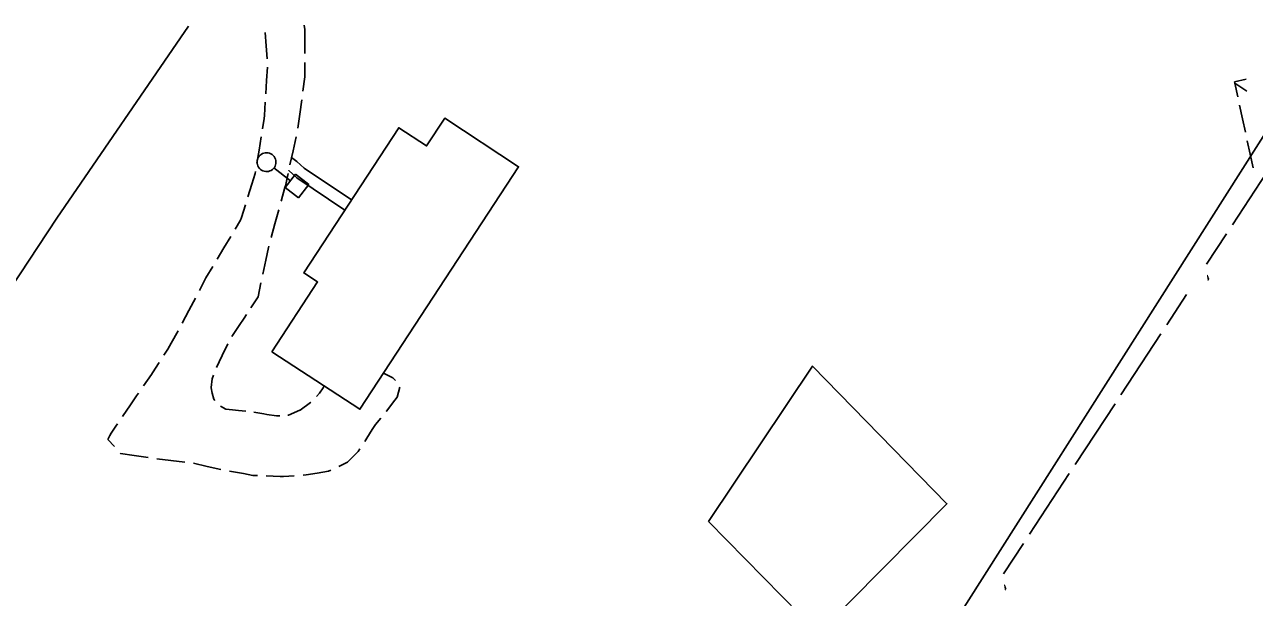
# Model space of a CAD drawing. Extents: x 2443269 to 2494951, y 591171 to 622130.
# Drawn here: x 2461615.6 to 2461946.4, y 604671.1 to 604825.1 of the extents above; entities that cross this region are included whole.
import ezdxf

# ---------------------------------------------------------------- set-up
doc = ezdxf.new("R2010")
doc.units = 0
for name, color, linetype in [('SURVEY - NON-TRANSPORTATION - Buildings', 7, 'Continuous'), ('SURVEY - NON-TRANSPORTATION - Features', 7, 'Continuous'), ('SURVEY - PROPERTY - Property Lines', 7, 'Continuous'), ('SURVEY - TRANSPORTATION - Features', 7, 'Continuous'), ('SURVEY - TRANSPORTATION - Roads', 7, 'Continuous'), ('SURVEY - UTILITIES - Cable (Underground) with Text', 7, 'Continuous'), ('SURVEY - UTILITIES - Electric (Overhead) with Text', 7, 'Continuous'), ('SURVEY - UTILITIES - Poles and Miscellaneous with Text', 7, 'Continuous')]:
    doc.layers.add(name, color=color, linetype=linetype)

# ---------------------------------------------------------------- blocks, each defined once
blk = doc.blocks.new('xlp')
at = {"layer": 'SURVEY - UTILITIES - Cable (Underground) with Text'}
for p, q in [((-2.285, -2.285), (-2.285, 2.285)), ((-2.285, 2.285), (-2.285, 2.285)), ((-2.285, 2.285), (2.285, 2.285)), ((2.285, 2.285), (2.285, -2.285)), ((2.285, 0), (7.873, 0)), ((7.94, 0.578), (7.881, 0.194)), ((7.881, 0.194), (7.881, 0.194)), ((7.881, 0.194), (7.881, -0.194)), ((8.058, 0.949), (7.94, 0.578)), ((7.94, 0.578), (7.94, 0.578)), ((8.23, 1.297), (8.058, 0.949)), ((8.058, 0.949), (8.058, 0.949)), ((8.454, 1.616), (8.23, 1.297)), ((8.23, 1.297), (8.23, 1.297)), ((8.724, 1.896), (8.454, 1.616)), ((8.454, 1.616), (8.454, 1.616)), ((9.033, 2.131), (8.724, 1.896)), ((8.724, 1.896), (8.724, 1.896)), ((9.374, 2.317), (9.033, 2.131)), ((9.033, 2.131), (9.033, 2.131)), ((9.74, 2.449), (9.374, 2.317)), ((9.374, 2.317), (9.374, 2.317)), ((10.122, 2.523), (9.74, 2.449)), ((9.74, 2.449), (9.74, 2.449)), ((10.511, 2.538), (10.122, 2.523)), ((10.122, 2.523), (10.122, 2.523)), ((10.897, 2.493), (10.511, 2.538)), ((10.511, 2.538), (10.511, 2.538)), ((11.272, 2.39), (10.897, 2.493)), ((10.897, 2.493), (10.897, 2.493)), ((11.627, 2.231), (11.272, 2.39)), ((11.272, 2.39), (11.272, 2.39)), ((11.953, 2.02), (11.627, 2.231)), ((11.627, 2.231), (11.627, 2.231)), ((12.244, 1.761), (11.953, 2.02)), ((11.953, 2.02), (11.953, 2.02)), ((12.491, 1.461), (12.244, 1.761)), ((12.244, 1.761), (12.244, 1.761)), ((12.69, 1.127), (12.491, 1.461)), ((12.491, 1.461), (12.491, 1.461)), ((12.835, 0.766), (12.69, 1.127)), ((12.69, 1.127), (12.69, 1.127)), ((12.924, 0.387), (12.835, 0.766)), ((12.835, 0.766), (12.835, 0.766)), ((12.953, 0), (12.924, 0.387)), ((12.924, 0.387), (12.924, 0.387)), ((12.924, -0.387), (12.953, 0)), ((2.285, -2.285), (-2.285, -2.285)), ((-2.285, -2.285), (-2.285, -2.285)), ((2.285, -2.285), (2.285, -2.285)), ((7.881, -0.194), (7.881, -0.194)), ((7.881, -0.194), (7.94, -0.578)), ((7.94, -0.578), (7.94, -0.578)), ((7.94, -0.578), (8.058, -0.949)), ((8.058, -0.949), (8.058, -0.949)), ((8.058, -0.949), (8.23, -1.297)), ((8.23, -1.297), (8.23, -1.297)), ((8.23, -1.297), (8.454, -1.616)), ((8.454, -1.616), (8.454, -1.616)), ((8.454, -1.616), (8.724, -1.896)), ((8.724, -1.896), (8.724, -1.896)), ((8.724, -1.896), (9.033, -2.131)), ((9.033, -2.131), (9.033, -2.131)), ((9.033, -2.131), (9.374, -2.317)), ((9.374, -2.317), (9.374, -2.317)), ((9.374, -2.317), (9.74, -2.449)), ((9.74, -2.449), (9.74, -2.449)), ((9.74, -2.449), (10.122, -2.523)), ((10.122, -2.523), (10.122, -2.523)), ((10.122, -2.523), (10.511, -2.538)), ((10.511, -2.538), (10.897, -2.493)), ((10.511, -2.538), (10.511, -2.538)), ((10.897, -2.493), (11.272, -2.39)), ((10.897, -2.493), (10.897, -2.493)), ((11.272, -2.39), (11.627, -2.231)), ((11.272, -2.39), (11.272, -2.39)), ((11.627, -2.231), (11.953, -2.02)), ((11.627, -2.231), (11.627, -2.231)), ((11.953, -2.02), (12.244, -1.761)), ((11.953, -2.02), (11.953, -2.02)), ((12.244, -1.761), (12.491, -1.461)), ((12.244, -1.761), (12.244, -1.761)), ((12.491, -1.461), (12.69, -1.127)), ((12.491, -1.461), (12.491, -1.461)), ((12.69, -1.127), (12.835, -0.766)), ((12.69, -1.127), (12.69, -1.127)), ((12.835, -0.766), (12.924, -0.387)), ((12.835, -0.766), (12.835, -0.766)), ((12.924, -0.387), (12.924, -0.387))]:
    blk.add_line(p, q, dxfattribs=at)

msp = doc.modelspace()

# ---------------------------------------------------------------- linework, layer by layer
at = {"layer": 'SURVEY - NON-TRANSPORTATION - Buildings'}
for points in [[(2461682.123, 604737.157), (2461694.381, 604755.887), (2461690.66, 604758.322), (2461716.208, 604797.357), (2461723.705, 604792.449), (2461728.583, 604799.9), (2461748.465, 604786.888), (2461705.781, 604721.672)], [(2461799.538, 604691.534), (2461827.533, 604733.292), (2461863.685, 604696.255), (2461829.118, 604661.403)]]:
    msp.add_lwpolyline(points, close=True, dxfattribs=at)
at = {"layer": 'SURVEY - NON-TRANSPORTATION - Features'}
for points in [[(2461703.508, 604777.951), (2461690.804, 604786.498), (2461688.81, 604788.273), (2461687.396, 604789.349)], [(2461701.71, 604775.208), (2461688.79, 604783.899), (2461686.628, 604785.822), (2461686.612, 604785.766)]]:
    msp.add_lwpolyline(points, dxfattribs=at)
at = {"layer": 'SURVEY - PROPERTY - Property Lines'}
msp.add_lwpolyline([(2461655.625, 604333.874), (2462017.588, 604903.392), (2462330.115, 604542.441)], dxfattribs=at)
at = {"layer": 'SURVEY - TRANSPORTATION - Features'}
for p, q in [((2461690.778, 604824.95), (2461690.936, 604823.745)), ((2461680.327, 604822.981), (2461680.599, 604819.409)), ((2461690.936, 604823.745), (2461690.947, 604821.118)), ((2461680.599, 604819.409), (2461680.871, 604815.837)), ((2461690.947, 604821.118), (2461690.963, 604817.277)), ((2461690.973, 604814.875), (2461690.988, 604811.117)), ((2461680.898, 604813.603), (2461680.675, 604810.028)), ((2461680.675, 604810.028), (2461680.452, 604806.452)), ((2461690.977, 604811.034), (2461690.446, 604807.229)), ((2461690.988, 604811.117), (2461690.977, 604811.034)), ((2461680.313, 604804.218), (2461680.09, 604800.642)), ((2461690.115, 604804.851), (2461689.585, 604801.046)), ((2461680.04, 604799.837), (2461679.588, 604797.099)), ((2461680.09, 604800.642), (2461680.04, 604799.837)), ((2461689.585, 604801.046), (2461689.055, 604797.241)), ((2461679.223, 604794.889), (2461678.639, 604791.355)), ((2461688.61, 604794.883), (2461687.787, 604791.13)), ((2461678.639, 604791.355), (2461678.056, 604787.82)), ((2461687.787, 604791.13), (2461686.964, 604787.378)), ((2461677.599, 604785.054), (2461676.698, 604782.174)), ((2461677.691, 604785.611), (2461677.599, 604785.054)), ((2461686.45, 604785.032), (2461685.729, 604781.744)), ((2461676.698, 604782.174), (2461675.629, 604778.755)), ((2461685.729, 604781.744), (2461685.603, 604781.285)), ((2461685.603, 604781.285), (2461684.585, 604777.581)), ((2461674.96, 604776.618), (2461673.891, 604773.199)), ((2461683.949, 604775.265), (2461682.931, 604771.561)), ((2461673.662, 604772.469), (2461672.213, 604770.054)), ((2461673.891, 604773.199), (2461673.662, 604772.469)), ((2461682.931, 604771.561), (2461681.913, 604767.856)), ((2461671.06, 604768.134), (2461669.217, 604765.062)), ((2461681.178, 604765.182), (2461680.46, 604761.787)), ((2461681.277, 604765.541), (2461681.178, 604765.182)), ((2461669.217, 604765.062), (2461667.373, 604761.991)), ((2461666.221, 604760.071), (2461664.377, 604757)), ((2461680.46, 604761.787), (2461679.665, 604758.029)), ((2461664.377, 604757), (2461662.617, 604753.644)), ((2461679.168, 604755.68), (2461678.373, 604751.921)), ((2461661.008, 604750.576), (2461659.758, 604748.192)), ((2461661.518, 604751.547), (2461661.008, 604750.576)), ((2461678.373, 604751.921), (2461676.439, 604748.962)), ((2461659.758, 604748.192), (2461657.998, 604744.837)), ((2461674.64, 604746.209), (2461673.297, 604744.154)), ((2461675.231, 604747.113), (2461674.64, 604746.209)), ((2461656.854, 604742.764), (2461654.988, 604739.466)), ((2461673.297, 604744.154), (2461671.365, 604741.194)), ((2461654.988, 604739.466), (2461654.072, 604737.846)), ((2461670.295, 604739.265), (2461668.719, 604736.101)), ((2461654.072, 604737.846), (2461653.03, 604736.224)), ((2461668.719, 604736.101), (2461667.901, 604734.46)), ((2461651.75, 604734.232), (2461650.001, 604731.511)), ((2461667.901, 604734.46), (2461667.228, 604732.897)), ((2461649.686, 604731.055), (2461647.534, 604727.937)), ((2461650.001, 604731.511), (2461649.686, 604731.055)), ((2461666.034, 604729.857), (2461665.745, 604727.541)), ((2461666.411, 604730.845), (2461666.034, 604729.857)), ((2461714.643, 604730.13), (2461712.133, 604731.38)), ((2461715.329, 604729.423), (2461714.643, 604730.13)), ((2461646.189, 604725.988), (2461645.716, 604725.304)), ((2461665.745, 604727.541), (2461665.768, 604727.4)), ((2461665.768, 604727.4), (2461665.995, 604725.979)), ((2461665.995, 604725.979), (2461666.493, 604724.421)), ((2461694.061, 604725.147), (2461694.863, 604725.983)), ((2461694.863, 604725.983), (2461695.88, 604727.472)), ((2461695.88, 604727.472), (2461696.155, 604727.974)), ((2461696.155, 604727.974), (2461696.155, 604727.974)), ((2461715.818, 604724.887), (2461716.485, 604727.59)), ((2461644.062, 604722.852), (2461641.944, 604719.711)), ((2461645.716, 604725.304), (2461644.062, 604722.852)), ((2461666.493, 604724.421), (2461666.717, 604724.019)), ((2461668.238, 604722.53), (2461669.682, 604721.701)), ((2461689.684, 604721.46), (2461692.474, 604723.492)), ((2461692.474, 604723.492), (2461692.532, 604723.552)), ((2461712.917, 604721.183), (2461715.199, 604724.096)), ((2461715.199, 604724.096), (2461715.818, 604724.887)), ((2461669.682, 604721.701), (2461671.541, 604721.498)), ((2461671.541, 604721.498), (2461673.078, 604721.33)), ((2461673.078, 604721.33), (2461675.061, 604721.184)), ((2461677.252, 604720.93), (2461679.912, 604720.409)), ((2461679.912, 604720.409), (2461680.727, 604720.283)), ((2461680.727, 604720.283), (2461683.35, 604719.88)), ((2461683.35, 604719.88), (2461684.229, 604719.943)), ((2461686.433, 604720.099), (2461686.585, 604720.11)), ((2461686.585, 604720.11), (2461689.633, 604721.422)), ((2461689.633, 604721.422), (2461689.684, 604721.46)), ((2461709.932, 604717.534), (2461711.362, 604719.282)), ((2461712.861, 604721.114), (2461712.917, 604721.183)), ((2461640.165, 604717.164), (2461638.833, 604715.267)), ((2461640.591, 604717.768), (2461640.165, 604717.164)), ((2461707.648, 604713.899), (2461709.117, 604716.238)), ((2461709.117, 604716.238), (2461709.932, 604717.534)), ((2461638.506, 604714.612), (2461637.98, 604713.555)), ((2461637.98, 604713.555), (2461639.736, 604711.627)), ((2461638.833, 604715.267), (2461638.506, 604714.612)), ((2461707.082, 604713.043), (2461707.648, 604713.899)), ((2461641.33, 604709.876), (2461641.398, 604709.802)), ((2461641.398, 604709.802), (2461645.046, 604709.257)), ((2461645.046, 604709.257), (2461648.793, 604708.698)), ((2461703.269, 604708.243), (2461705.283, 604710.32)), ((2461705.283, 604710.32), (2461705.776, 604711.067)), ((2461651.136, 604708.355), (2461654.899, 604707.916)), ((2461654.899, 604707.916), (2461658.662, 604707.477)), ((2461661.005, 604707.149), (2461664.701, 604706.313)), ((2461664.701, 604706.313), (2461668.396, 604705.478)), ((2461700.07, 604706.315), (2461702.474, 604707.423)), ((2461702.474, 604707.423), (2461703.269, 604708.243)), ((2461670.723, 604705.041), (2461674.451, 604704.363)), ((2461674.451, 604704.363), (2461676.982, 604703.903)), ((2461676.982, 604703.903), (2461678.197, 604703.855)), ((2461680.564, 604703.763), (2461684.35, 604703.615)), ((2461684.35, 604703.615), (2461685.217, 604703.581)), ((2461685.217, 604703.581), (2461688.13, 604703.791)), ((2461690.492, 604703.961), (2461691.277, 604704.017)), ((2461691.277, 604704.017), (2461694.236, 604704.521)), ((2461694.236, 604704.521), (2461697.314, 604705.044)), ((2461697.314, 604705.044), (2461697.92, 604705.324))]:
    msp.add_line(p, q, dxfattribs=at)
at = {"layer": 'SURVEY - TRANSPORTATION - Roads'}
msp.add_lwpolyline([(2461659.633, 604824.673), (2461624.267, 604773.063), (2461591.834, 604723.979), (2461567.703, 604684.117), (2461549.575, 604650.848), (2461537.436, 604629.079), (2461518.437, 604596.302), (2461488.08, 604544.184), (2461475.364, 604519.893), (2461457.891, 604481.857), (2461442.726, 604438.588), (2461436.641, 604415.979), (2461432.601, 604374.383), (2461434.655, 604328.578), (2461438.531, 604297.431), (2461453.469, 604243.29), (2461476.334, 604193.458), (2461507.971, 604139.203), (2461566.986, 604040.316), (2461593.192, 603995.004), (2461600.514, 603982.538)], dxfattribs=at)
at = {"layer": 'SURVEY - UTILITIES - Electric (Overhead) with Text'}
for p, q in [((2461944.189, 604810.435), (2461940.991, 604809.739)), ((2461940.991, 604809.739), (2461941.086, 604809.304)), ((2461940.991, 604809.739), (2461940.991, 604809.739)), ((2461944.36, 604807.18), (2461941.083, 604809.322)), ((2461941.083, 604809.322), (2461941.083, 604809.322)), ((2461941.086, 604809.304), (2461941.877, 604805.672)), ((2461942.371, 604803.401), (2461943.163, 604799.769)), ((2461943.163, 604799.769), (2461943.954, 604796.136)), ((2461944.448, 604793.865), (2461945.239, 604790.233)), ((2461945.239, 604790.233), (2461946.031, 604786.6)), ((2461951.139, 604787.597), (2461940.44, 604771.281)), ((2461938.835, 604768.833), (2461933.486, 604760.675)), ((2461928.136, 604752.516), (2461922.787, 604744.358)), ((2461921.182, 604741.91), (2461910.483, 604725.593)), ((2461908.878, 604723.146), (2461903.529, 604714.987)), ((2461903.529, 604714.987), (2461898.179, 604706.829)), ((2461896.575, 604704.381), (2461885.876, 604688.065)), ((2461884.271, 604685.617), (2461878.921, 604677.459))]:
    msp.add_line(p, q, dxfattribs=at)

# ---------------------------------------------------------------- block references
at = {"layer": 'SURVEY - UTILITIES - Poles and Miscellaneous with Text', "rotation": 141.9171355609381}
msp.add_blockref('xlp', (2461688.862, 604781.681), dxfattribs=at)

# ---------------------------------------------------------------- texts
at = {"layer": 'SURVEY - UTILITIES - Electric (Overhead) with Text'}
for p in [(2461930.319, 604760.405), (2461875.755, 604677.189)]:
    msp.add_text('´', height=5, rotation=236.74747, dxfattribs=at).set_placement(p)

doc.saveas('drawing.dxf')
